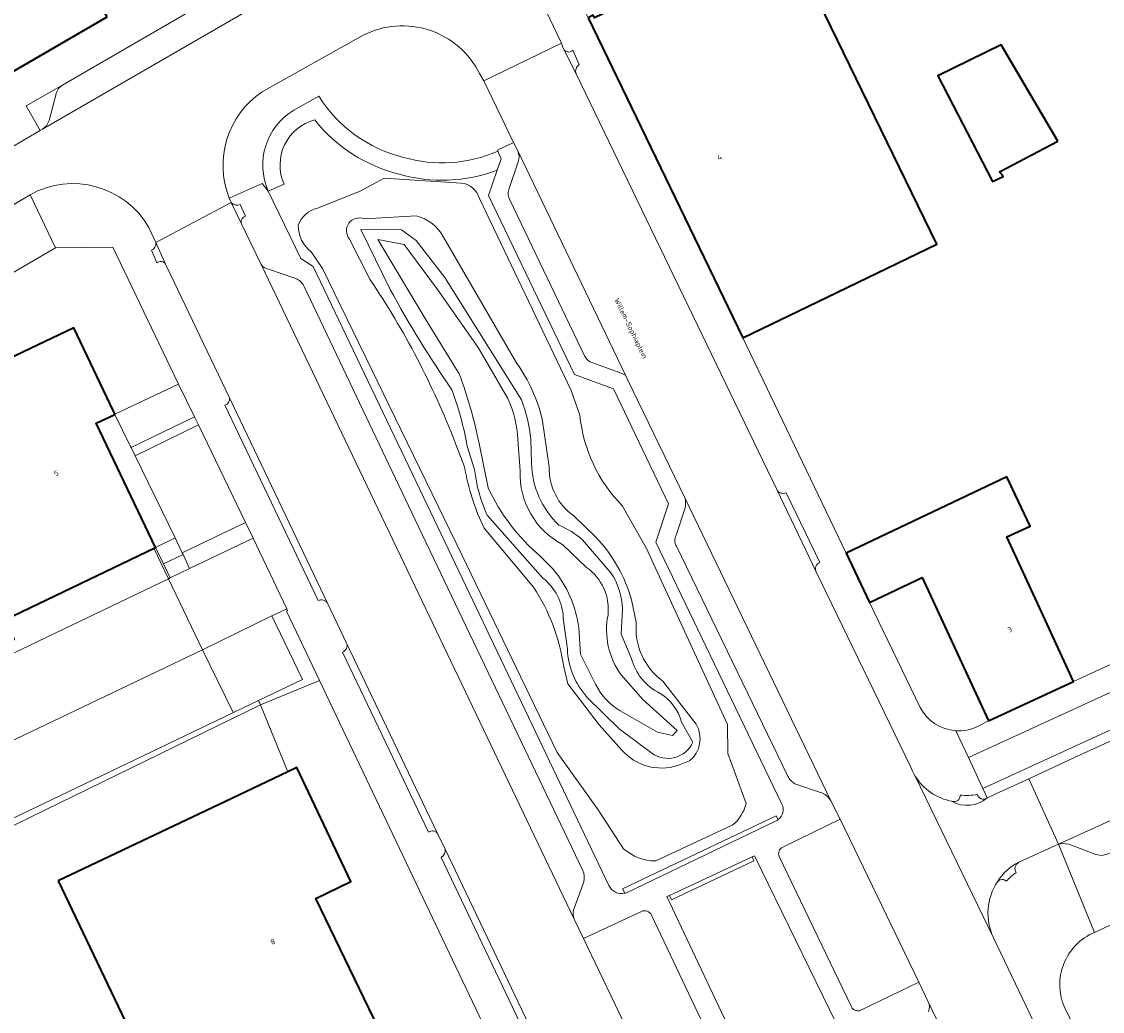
# Model space of a CAD drawing. Header units: metres. Extents: x 197700 to 204338, y 317132 to 325229.
# Tile 257 of 656: x 200112 to 200187, y 319025 to 319094. Entities that reach past the tile are written whole.
import ezdxf
from ezdxf.enums import TextEntityAlignment as Align

# ---------------------------------------------------------------- set-up
doc = ezdxf.new("R2010")
doc.units = ezdxf.units.M
for name, color, linetype, lineweight in [('B-WE-GR-BEPLANTING_CULTUUR_BODEMBEDEKKER-GV', 90, 'Continuous', 18), ('B-WE-GR-BEPLANTING_CULTUUR_HEESTERS-GV', 90, 'Continuous', 18), ('B-WE-IE-TERREINAFSCHEIDING_KUNSTMATIG_HEKWERK-G', 20, 'IE-TERREINAFSCHEIDING-KUNSTMATIG', 18), ('B-WE-OG-BEBOUWING-GV', 7, 'Continuous', 35), ('B-WE-OG-BEBOUWING-T18', 10, 'Continuous', 18), ('B-WE-OG-TERREIN_CULTUURSCHEIDING-GV', 7, 'Continuous', 18), ('B-WE-OG-TERREIN_ERF-GV', 7, 'Continuous', 18), ('B-WE-OG-TOPOGRAFIE-T18', 10, 'Continuous', 18), ('B-WE-OG-WATER_MEER-GV', 140, 'Continuous', 18), ('B-WE-OG-WATER_SLOOT-GV', 120, 'Continuous', 18), ('B-WE-VH-VERHARDING_ASFALT-GV', 252, 'Continuous', 18), ('B-WE-VH-VERHARDING_BEDRIJFSVLOERPLAAT-GV', 252, 'Continuous', 18), ('B-WE-VH-VERHARDING_BETONSTRAATSTEEN-GV', 252, 'Continuous', 18), ('B-WE-VH-VERHARDING_GRASBETONSTEEN-GV', 70, 'Continuous', 18), ('B-WE-VH-VERHARDING_STRAATBAKSTEEN-GV', 252, 'Continuous', 18), ('B-WE-VH-VERHARDING_TEGEL-GV', 252, 'Continuous', 18)]:
    doc.layers.add(name, color=color, linetype=linetype, lineweight=lineweight)
doc.styles.add('NLCS-ISO-M200-T18', font='NLCS-ISO.ttf', dxfattribs={"height": 0.36})
doc.linetypes.add('IE-TERREINAFSCHEIDING-KUNSTMATIG', pattern='A,4,[82,NLCS.SHX,S=0.75,R=90,X=0,Y=0],4,-2', length=10)

msp = doc.modelspace()

# ---------------------------------------------------------------- linework, layer by layer
at = {"layer": 'B-WE-GR-BEPLANTING_CULTUUR_BODEMBEDEKKER-GV'}
msp.add_lwpolyline([(200162.445, 319035.832), (200162.568, 319035.568), (200156.84, 319032.837), (200156.692, 319033.155), (200156.507, 319033.069), (200162.088, 319021.274), (200162.324, 319021.387), (200162.223, 319021.597), (200167.897, 319024.263), (200167.98, 319024.088), (200168.306, 319024.244), (200162.616, 319035.912)], close=True, dxfattribs=at)
at = {"layer": 'B-WE-GR-BEPLANTING_CULTUUR_HEESTERS-GV'}
for points in [[(200113.15, 319086.382), (200113.419, 319086.619), (200113.618, 319086.992), (200114.121, 319088.939), (200114.248, 319089.203), (200114.479, 319089.415), (200112.016, 319088.012), (200112.986, 319086.289)], [(200123.971, 319065.839), (200123.696, 319066.409), (200119.304, 319064.267), (200119.584, 319063.7)], [(200122.846, 319056.96), (200122.907, 319056.829), (200123.358, 319055.858), (200127.787, 319057.982), (200127.239, 319059.06)], [(200111.176, 319050.965), (200110.788, 319050.779), (200110.755, 319050.847), (200091.752, 319041.963), (200091.41, 319041.794), (200091.87, 319040.813), (200091.892, 319040.766), (200121.897, 319055.157), (200122.022, 319055.217), (200121.551, 319056.178), (200120.987, 319057.328), (200110.531, 319052.309)], [(200178.461, 319040.582), (200188.858, 319045.344), (200187.869, 319047.514), (200177.466, 319042.731)], [(200162.445, 319035.832), (200156.692, 319033.155), (200156.84, 319032.837), (200162.568, 319035.568)]]:
    msp.add_lwpolyline(points, close=True, dxfattribs=at)
for points in [[(200132.344, 319088.686), (200130.608, 319087.701)], [(200144.74, 319083.54), (200145.01, 319084.321), (200144.778, 319084.851)], [(200164.514, 319039.501), (200155.751, 319057.683), (200156.637, 319060.363), (200152.801, 319068.352), (200150.101, 319069.333), (200144.132, 319081.782), (200144.74, 319083.54)], [(200129.928, 319082.573), (200128.833, 319082.083), (200131.099, 319077.388), (200131.957, 319076.835), (200140.115, 319059.766), (200152.487, 319033.85)], [(200128.833, 319082.083), (200129.928, 319082.573)], [(200132.25, 319080.892), (200135.206, 319082.083), (200136.889, 319082.98), (200142.223, 319082.64)], [(200143.496, 319081.567), (200149.865, 319068.226), (200150.475, 319066.511)], [(200153.516, 319036.401), (200151.758, 319039.098), (200148.905, 319043.077), (200142.295, 319056.758), (200132.59, 319076.706), (200131.815, 319077.866)], [(200153.447, 319060.206), (200155.073, 319057.295), (200160.743, 319045.022), (200160.75, 319043.002), (200162.035, 319039.541)], [(200164.254, 319038.42), (200164.122, 319038.692), (200153.444, 319033.615)], [(200153.591, 319033.302), (200153.444, 319033.615), (200164.122, 319038.692), (200164.254, 319038.42)], [(200153.718, 319033.338), (200164.058, 319038.31)], [(200161.064, 319038.027), (200155.748, 319035.548)], [(200153.444, 319033.615), (200153.591, 319033.302)]]:
    msp.add_lwpolyline(points, dxfattribs=at)
for points in [[(200138.225, 319084.419, -0.195544), (200132.344, 319088.686)], [(200130.608, 319087.701, 0.380443), (200128.833, 319082.083)], [(200132.055, 319087.02, 0.462866), (200129.928, 319082.573)], [(200129.928, 319082.573, -0.462866), (200132.055, 319087.02)], [(200137.915, 319083.26, -0.165015), (200132.055, 319087.02)], [(200132.055, 319087.02, 0.165015), (200137.915, 319083.26)], [(200144.778, 319084.851, -0.17514), (200138.225, 319084.419)], [(200144.74, 319083.54, -0.16144), (200137.915, 319083.26)], [(200137.915, 319083.26, 0.16144), (200144.74, 319083.54)], [(200142.223, 319082.64, -0.314763), (200143.496, 319081.567)], [(200130.912, 319079.708, -0.255921), (200132.25, 319080.892)], [(200131.815, 319077.866, -0.241537), (200130.912, 319079.708)], [(200150.475, 319066.511, 0.172433), (200153.447, 319060.206)], [(200162.035, 319039.541, -0.155268), (200161.064, 319038.027)], [(200164.254, 319038.42, 0.359704), (200164.514, 319039.501)], [(200164.058, 319038.31, 0.063044), (200164.254, 319038.42)], [(200155.748, 319035.548, -0.188004), (200153.516, 319036.401)], [(200152.487, 319033.85, 0.349781), (200153.591, 319033.302)], [(200153.591, 319033.302, 0.035358), (200153.718, 319033.338)]]:
    msp.add_lwpolyline(points, format="xyb", dxfattribs=at)
at = {"layer": 'B-WE-IE-TERREINAFSCHEIDING_KUNSTMATIG_HEKWERK-G'}
for points in [[(200120.886, 319057.28), (200121.897, 319055.157)], [(200121.897, 319055.157), (200124.251, 319050.216)], [(200124.251, 319050.216), (200126.391, 319045.854)], [(200128.291, 319046.398), (200105.278, 319035.157)], [(200130.185, 319041.736), (200128.291, 319046.398)]]:
    msp.add_lwpolyline(points, dxfattribs=at)
at = {"layer": 'B-WE-OG-BEBOUWING-GV'}
for points in [[(200117.637, 319094.175), (200114.509, 319099.456), (200112.271, 319098.202), (200110.661, 319101.075), (200111.925, 319101.783), (200109.804, 319105.567), (200113.292, 319107.521), (200111.081, 319111.47), (200105.215, 319108.105), (200100.899, 319105.629), (200105.726, 319097.214), (200109.405, 319090.801), (200110.005, 319089.756)], [(200151.055, 319094.122), (200161.803, 319071.879), (200166.305, 319074.054), (200175.273, 319078.386), (200166.633, 319096.152), (200175.072, 319100.253), (200174.203, 319101.734), (200171.674, 319106.047), (200153.737, 319097.376), (200154.593, 319095.621), (200151.501, 319094.118), (200151.404, 319094.304)], [(200183.675, 319085.545), (200179.735, 319092.241), (200175.348, 319090.088), (200179.138, 319082.75), (200179.883, 319083.091), (200179.632, 319083.408)], [(200088.852, 319048.165), (200089.352, 319047.096), (200091.752, 319041.963), (200110.755, 319050.847), (200110.788, 319050.779), (200111.176, 319050.965), (200110.531, 319052.309), (200120.987, 319057.328), (200116.882, 319065.951), (200118.174, 319066.572), (200118.173, 319066.574), (200118.071, 319066.788), (200115.32, 319072.581), (200090.535, 319060.778), (200091.246, 319059.261), (200092.22, 319057.18), (200090.449, 319056.327), (200086.024, 319054.197)], [(200178.863, 319045.29), (200184.766, 319048.004), (200182.676, 319052.547), (200180.138, 319058.063), (200181.752, 319058.806), (200180.127, 319062.224), (200168.975, 319056.921), (200170.597, 319053.51), (200174.265, 319055.245)], [(200114.232, 319034.173), (200119.621, 319022.872), (200121.93, 319023.973), (200125.014, 319017.506), (200132.335, 319021.044), (200136.837, 319023.22), (200132.14, 319032.934), (200134.571, 319034.112), (200130.815, 319042.035), (200130.185, 319041.736), (200126.297, 319039.893)]]:
    msp.add_lwpolyline(points, close=True, dxfattribs=at)
at = {"layer": 'B-WE-OG-TERREIN_CULTUURSCHEIDING-GV'}
for points in [[(200142.223, 319082.64), (200136.889, 319082.98), (200135.206, 319082.083), (200132.25, 319080.892)], [(200150.475, 319066.511), (200149.865, 319068.226), (200143.496, 319081.567)], [(200135.488, 319080.148), (200139.112, 319080.362)], [(200139.112, 319080.362), (200135.488, 319080.148)], [(200137.306, 319075.245), (200135.262, 319079.408), (200138.073, 319079.393), (200139.104, 319078.643), (200141.103, 319076.08), (200146.419, 319067.574)], [(200135.908, 319075.927), (200134.479, 319078.74)], [(200134.479, 319078.74), (200135.908, 319075.927)], [(200140.999, 319078.882), (200146.106, 319070.105)], [(200146.106, 319070.105), (200140.999, 319078.882)], [(200131.815, 319077.866), (200132.59, 319076.706), (200142.295, 319056.758), (200148.905, 319043.077), (200151.758, 319039.098), (200153.516, 319036.401)], [(200147.862, 319066.261), (200148.346, 319062.925)], [(200148.346, 319062.925), (200147.862, 319066.261)], [(200142.461, 319062.921), (200141.795, 319064.662)], [(200141.795, 319064.662), (200142.461, 319062.921)], [(200143.164, 319062.733), (200142.656, 319064.364)], [(200147.064, 319064.844), (200147.116, 319063.196)], [(200162.035, 319039.541), (200160.75, 319043.002), (200160.743, 319045.022), (200155.073, 319057.295), (200153.447, 319060.206)], [(200147.899, 319055.197), (200144.035, 319059.558)], [(200150.064, 319059.514), (200151.61, 319058.027)], [(200151.61, 319058.027), (200150.064, 319059.514)], [(200147.256, 319054.562), (200143.824, 319058.663)], [(200143.824, 319058.663), (200147.256, 319054.562)], [(200150.666, 319057.861), (200152.631, 319055.566)], [(200153.436, 319053.043), (200153.335, 319051.292), (200154.046, 319049.656)], [(200154.066, 319053.69), (200154.395, 319052.137)], [(200154.395, 319052.137), (200154.066, 319053.69)], [(200149.611, 319050.263), (200149.324, 319052.416)], [(200153.386, 319043.25), (200151.818, 319045.002), (200149.634, 319047.843), (200149.354, 319049.023)], [(200149.354, 319049.023), (200149.634, 319047.843), (200151.818, 319045.002), (200153.386, 319043.25)], [(200156.248, 319048.037), (200158.552, 319045.041)], [(200158.552, 319045.041), (200156.248, 319048.037)], [(200155.474, 319043.046), (200153.208, 319044.723), (200150.994, 319046.908)], [(200157.538, 319045.18), (200158.33, 319043.798)], [(200158.103, 319042.502), (200157.271, 319042.177)], [(200157.271, 319042.177), (200158.103, 319042.502)], [(200155.748, 319035.548), (200161.064, 319038.027)]]:
    msp.add_lwpolyline(points, dxfattribs=at)
for points in [[(200143.496, 319081.567, 0.314763), (200142.223, 319082.64)], [(200132.25, 319080.892, 0.255921), (200130.912, 319079.708)], [(200134.479, 319078.74, -0.793435), (200135.488, 319080.148)], [(200135.488, 319080.148, 0.793435), (200134.479, 319078.74)], [(200139.112, 319080.362, -0.20842), (200140.999, 319078.882)], [(200140.999, 319078.882, 0.20842), (200139.112, 319080.362)], [(200130.912, 319079.708, 0.241537), (200131.815, 319077.866)], [(200141.795, 319064.662, 0.055701), (200135.908, 319075.927)], [(200135.908, 319075.927, -0.055701), (200141.795, 319064.662)], [(200141.583, 319068.283, -0.028022), (200137.306, 319075.245)], [(200146.106, 319070.105, -0.090828), (200147.862, 319066.261)], [(200147.862, 319066.261, 0.090828), (200146.106, 319070.105)], [(200142.656, 319064.364, 0.043171), (200141.583, 319068.283)], [(200146.419, 319067.574, -0.062239), (200147.064, 319064.844)], [(200153.447, 319060.206, -0.172433), (200150.475, 319066.511)], [(200143.824, 319058.663, -0.067684), (200142.461, 319062.921)], [(200142.461, 319062.921, 0.067684), (200143.824, 319058.663)], [(200147.116, 319063.196, 0.199454), (200149.018, 319058.875)], [(200148.346, 319062.925, 0.253282), (200150.064, 319059.514)], [(200150.064, 319059.514, -0.253282), (200148.346, 319062.925)], [(200144.035, 319059.558, -0.078906), (200143.164, 319062.733)], [(200149.018, 319058.875, -0.082069), (200150.666, 319057.861)], [(200151.61, 319058.027, -0.118659), (200154.066, 319053.69)], [(200154.066, 319053.69, 0.118659), (200151.61, 319058.027)], [(200152.631, 319055.566, -0.141165), (200153.436, 319053.043)], [(200149.354, 319049.023, 0.111704), (200147.256, 319054.562)], [(200147.256, 319054.562, -0.111704), (200149.354, 319049.023)], [(200149.324, 319052.416, 0.221972), (200147.899, 319055.197)], [(200154.395, 319052.137, 0.265777), (200156.248, 319048.037)], [(200156.248, 319048.037, -0.265777), (200154.395, 319052.137)], [(200150.994, 319046.908, -0.17579), (200149.611, 319050.263)], [(200154.046, 319049.656, 0.221149), (200156.054, 319047.191)], [(200156.054, 319047.191, -0.192625), (200157.538, 319045.18)], [(200158.552, 319045.041, -0.369266), (200158.103, 319042.502)], [(200158.103, 319042.502, 0.369266), (200158.552, 319045.041)], [(200157.271, 319042.177, -0.297562), (200153.386, 319043.25)], [(200153.386, 319043.25, 0.297562), (200157.271, 319042.177)], [(200158.33, 319043.798, -0.47863), (200155.474, 319043.046)], [(200161.064, 319038.027, 0.155268), (200162.035, 319039.541)], [(200153.516, 319036.401, 0.188004), (200155.748, 319035.548)]]:
    msp.add_lwpolyline(points, format="xyb", dxfattribs=at)
at = {"layer": 'B-WE-OG-TERREIN_ERF-GV'}
for points in [[(200166.633, 319096.152), (200175.273, 319078.386), (200166.305, 319074.054), (200161.803, 319071.879), (200168.975, 319056.921), (200180.127, 319062.224), (200181.752, 319058.806), (200180.138, 319058.063), (200182.676, 319052.547), (200184.766, 319048.004), (200209.418, 319059.354)], [(200178.058, 319044.865), (200178.863, 319045.29), (200174.265, 319055.245), (200170.597, 319053.51), (200174.112, 319046.212)], [(200231.188, 319042.394), (200225.518, 319039.901), (200220.076, 319037.451), (200219.872, 319037.361), (200217.076, 319036.132), (200214.227, 319034.815), (200208.608, 319032.218), (200207.369, 319034.899), (200205.272, 319039.438), (200186.22, 319030.578)], [(200184.156, 319025.344), (200196.557, 319000)]]:
    msp.add_lwpolyline(points, dxfattribs=at)
for points in [[(200183.675, 319085.545), (200179.632, 319083.408), (200179.883, 319083.091), (200179.138, 319082.75), (200175.348, 319090.088), (200179.735, 319092.241)], [(200118.173, 319066.574), (200122.602, 319068.677), (200118.024, 319078.175), (200114.042, 319078.138), (200103.356, 319071.908), (200089.173, 319063.639), (200087.421, 319062.618), (200086.178, 319061.893), (200085.704, 319061.617), (200082.044, 319059.483), (200083.934, 319055.636), (200091.246, 319059.261), (200090.535, 319060.778), (200115.32, 319072.581), (200118.071, 319066.788)], [(200129.08, 319052.577), (200131.197, 319048.159), (200128.148, 319046.697), (200128.291, 319046.398), (200132.394, 319048.08), (200130.096, 319052.904), (200130.174, 319052.943), (200130.113, 319053.072)], [(200134.326, 318981.259), (200136.577, 318977.108), (200147.367, 318982.937), (200152.079, 318985.437), (200158.075, 318988.787), (200158.8, 318992.788), (200152.957, 319004.993), (200152.829, 319004.932), (200145.686, 319019.932), (200145.783, 319019.974), (200138.181, 319035.929), (200132.394, 319048.08), (200128.291, 319046.398), (200105.278, 319035.157), (200112.806, 319020.947), (200118.741, 319010.001), (200131.512, 318986.449)], [(200128.148, 319046.697), (200105.831, 319035.994), (200104.953, 319035.573), (200111.938, 319021.832), (200112.481, 319020.792), (200112.837, 319020.109), (200113.131, 319019.621), (200112.579, 319017.065), (200111.585, 319012.639), (200111.084, 319010.547), (200115.445, 319001.171), (200113.458, 319000.304), (200120.125, 318986.793), (200122.213, 318987.776), (200124.513, 318982.908), (200125.471, 318983.393), (200116.618, 319000.632), (200119.164, 319001.939), (200115.8, 319008.49), (200118.741, 319010.001), (200112.806, 319020.947), (200105.278, 319035.157), (200128.291, 319046.398)], [(200125.014, 319017.506), (200121.93, 319023.973), (200119.621, 319022.872), (200114.232, 319034.173), (200126.297, 319039.893), (200130.185, 319041.736), (200130.815, 319042.035), (200134.571, 319034.112), (200132.14, 319032.934), (200136.837, 319023.22), (200132.335, 319021.044)]]:
    msp.add_lwpolyline(points, close=True, dxfattribs=at)
for points in [[(200174.112, 319046.212, 0.26149), (200176.604, 319044.596)], [(200176.604, 319044.596, 0.123464), (200178.058, 319044.865)], [(200186.22, 319030.578, 0.420227), (200184.156, 319025.344)]]:
    msp.add_lwpolyline(points, format="xyb", dxfattribs=at)
at = {"layer": 'B-WE-OG-WATER_MEER-GV'}
for points in [[(200145.47, 319067.678), (200143.403, 319071.206), (200140.585, 319075.237), (200138.273, 319078.382), (200136.449, 319078.724), (200139.863, 319073.006), (200142.089, 319069.396)], [(200143.485, 319064.538), (200144.107, 319061.469)], [(200146.32, 319062.657), (200146.161, 319064.836)], [(200150.944, 319055.94), (200149.285, 319057.517)], [(200147.744, 319056.703), (200148.64, 319055.791)], [(200150.406, 319051.745), (200150.524, 319049.92), (200151.566, 319047.84)], [(200153.283, 319045.987), (200155.878, 319044.506), (200156.901, 319044.254), (200157.231, 319044.617), (200154.841, 319046.771), (200153.344, 319048.477)]]:
    msp.add_lwpolyline(points, dxfattribs=at)
for points in [[(200142.089, 319069.396, -0.039297), (200143.485, 319064.538)], [(200146.161, 319064.836, 0.096532), (200145.47, 319067.678)], [(200149.285, 319057.517, -0.286646), (200146.32, 319062.657)], [(200144.107, 319061.469, 0.108486), (200147.744, 319056.703)], [(200148.64, 319055.791, -0.140861), (200150.406, 319051.745)], [(200152.431, 319052.631, 0.271848), (200150.944, 319055.94)], [(200153.344, 319048.477, -0.210266), (200152.431, 319052.631)], [(200151.566, 319047.84, 0.15915), (200153.283, 319045.987)]]:
    msp.add_lwpolyline(points, format="xyb", dxfattribs=at)
at = {"layer": 'B-WE-OG-WATER_SLOOT-GV'}
for points in [[(200146.419, 319067.574), (200141.103, 319076.08), (200139.104, 319078.643), (200138.073, 319079.393), (200135.262, 319079.408), (200137.306, 319075.245)], [(200142.089, 319069.396), (200139.863, 319073.006), (200136.449, 319078.724), (200138.273, 319078.382), (200140.585, 319075.237), (200143.403, 319071.206), (200145.47, 319067.678)], [(200142.656, 319064.364), (200143.164, 319062.733)], [(200144.107, 319061.469), (200143.485, 319064.538)], [(200146.161, 319064.836), (200146.32, 319062.657)], [(200147.116, 319063.196), (200147.064, 319064.844)], [(200144.035, 319059.558), (200147.899, 319055.197)], [(200149.285, 319057.517), (200150.944, 319055.94)], [(200152.631, 319055.566), (200150.666, 319057.861)], [(200148.64, 319055.791), (200147.744, 319056.703)], [(200154.046, 319049.656), (200153.335, 319051.292), (200153.436, 319053.043)], [(200149.324, 319052.416), (200149.611, 319050.263)], [(200151.566, 319047.84), (200150.524, 319049.92), (200150.406, 319051.745)], [(200153.344, 319048.477), (200154.841, 319046.771), (200157.231, 319044.617), (200156.901, 319044.254), (200155.878, 319044.506), (200153.283, 319045.987)], [(200150.994, 319046.908), (200153.208, 319044.723), (200155.474, 319043.046)], [(200158.33, 319043.798), (200157.538, 319045.18)]]:
    msp.add_lwpolyline(points, dxfattribs=at)
for points in [[(200137.306, 319075.245, 0.028022), (200141.583, 319068.283)], [(200143.485, 319064.538, 0.039297), (200142.089, 319069.396)], [(200141.583, 319068.283, -0.043171), (200142.656, 319064.364)], [(200145.47, 319067.678, -0.096532), (200146.161, 319064.836)], [(200147.064, 319064.844, 0.062239), (200146.419, 319067.574)], [(200149.018, 319058.875, -0.199454), (200147.116, 319063.196)], [(200143.164, 319062.733, 0.078906), (200144.035, 319059.558)], [(200146.32, 319062.657, 0.286646), (200149.285, 319057.517)], [(200147.744, 319056.703, -0.108486), (200144.107, 319061.469)], [(200150.666, 319057.861, 0.082069), (200149.018, 319058.875)], [(200150.406, 319051.745, 0.140861), (200148.64, 319055.791)], [(200150.944, 319055.94, -0.271848), (200152.431, 319052.631)], [(200153.436, 319053.043, 0.141165), (200152.631, 319055.566)], [(200147.899, 319055.197, -0.221972), (200149.324, 319052.416)], [(200152.431, 319052.631, 0.210266), (200153.344, 319048.477)], [(200149.611, 319050.263, 0.17579), (200150.994, 319046.908)], [(200156.054, 319047.191, -0.221149), (200154.046, 319049.656)], [(200153.283, 319045.987, -0.15915), (200151.566, 319047.84)], [(200157.538, 319045.18, 0.192625), (200156.054, 319047.191)], [(200155.474, 319043.046, 0.47863), (200158.33, 319043.798)]]:
    msp.add_lwpolyline(points, format="xyb", dxfattribs=at)
at = {"layer": 'B-WE-VH-VERHARDING_ASFALT-GV'}
for points in [[(200173.438, 319042.12), (200166.885, 319055.631), (200164.149, 319061.348), (200150.22, 319090.223), (200149.392, 319091.879), (200149.293, 319092.077), (200149.209, 319092.355), (200143.805, 319089.732), (200145.872, 319085.461), (200146.158, 319084.87), (200153.643, 319069.293), (200153.804, 319068.957), (200157.786, 319060.731), (200167.911, 319039.718), (200168.563, 319038.446), (200174.026, 319027.121), (200174.674, 319025.764), (200183.509, 319007.404)], [(200156.162, 319018.818), (200150.735, 319030.159), (200150.087, 319031.515), (200137.225, 319058.398), (200128.331, 319076.98), (200126.949, 319079.845), (200126.251, 319081.291), (200121.01, 319078.51), (200121.697, 319077.003), (200121.755, 319076.876), (200126.138, 319067.714), (200132.97, 319053.414), (200134.275, 319050.683), (200140.588, 319037.466), (200141.112, 319036.37), (200153.248, 319010.946), (200160.617, 318995.46)], [(200208.59, 319053.704), (200198.602, 319049.056), (200195.315, 319047.561), (200195.292, 319047.551), (200192.564, 319046.299), (200192.549, 319046.292), (200188.748, 319044.529), (200185.184, 319042.892), (200181.667, 319041.263), (200183.735, 319036.716), (200189.071, 319039.147), (200197.191, 319042.92), (200203.087, 319045.659), (200226.683, 319056.623), (200228.424, 319057.432), (200235.461, 319060.702), (200236.439, 319061.156), (200246.557, 319065.858), (200247.559, 319066.323), (200253.78, 319069.213), (200261.258, 319072.688), (200273.895, 319078.56), (200276.309, 319079.688)], [(200173.771, 319041.448), (200179.203, 319030.215)], [(200191.469, 319004.586), (200191.037, 319005.547), (200189.398, 319008.898), (200189.325, 319009.048), (200179.203, 319030.215), (200173.771, 319041.448)], [(200180.982, 319035.462), (200183.735, 319036.716), (200181.667, 319041.263), (200178.765, 319039.925)]]:
    msp.add_lwpolyline(points, dxfattribs=at)
for points in [[(200173.771, 319041.448, -0.048879), (200173.438, 319042.12)], [(200176.326, 319039.692, -0.208669), (200173.771, 319041.448)], [(200178.765, 319039.925, -0.319261), (200176.326, 319039.692)], [(200179.488, 319034.107, -0.147182), (200180.982, 319035.462)], [(200179.203, 319030.215, -0.26086), (200179.488, 319034.107)]]:
    msp.add_lwpolyline(points, format="xyb", dxfattribs=at)
at = {"layer": 'B-WE-VH-VERHARDING_BEDRIJFSVLOERPLAAT-GV'}
msp.add_lwpolyline([(200123.358, 319055.858), (200122.907, 319056.829), (200121.551, 319056.178), (200122.022, 319055.217)], close=True, dxfattribs=at)
at = {"layer": 'B-WE-VH-VERHARDING_BETONSTRAATSTEEN-GV'}
for points in [[(200114.479, 319089.415), (200114.248, 319089.203), (200114.121, 319088.939), (200113.618, 319086.992), (200113.419, 319086.619), (200113.15, 319086.382), (200135.343, 319099.237), (200134.978, 319099.113), (200134.592, 319099.129), (200132.533, 319099.623), (200132.235, 319099.638), (200131.924, 319099.542)], [(200122.602, 319068.677), (200118.173, 319066.574), (200118.174, 319066.572), (200119.242, 319064.392), (200119.304, 319064.267), (200123.696, 319066.409)], [(200119.584, 319063.7), (200122.357, 319057.986), (200122.846, 319056.96), (200127.239, 319059.06), (200123.971, 319065.839)], [(200129.08, 319052.577), (200130.113, 319053.072), (200127.787, 319057.982), (200123.358, 319055.858), (200122.022, 319055.217), (200121.897, 319055.157), (200091.892, 319040.766), (200084.331, 319037.139), (200086.741, 319032.378), (200100.767, 319039.036), (200101.017, 319039.155), (200101.717, 319039.487), (200101.921, 319039.583), (200102.827, 319040.007), (200103.711, 319040.414), (200112.872, 319044.78), (200124.251, 319050.216)]]:
    msp.add_lwpolyline(points, close=True, dxfattribs=at)
for points in [[(200135.343, 319099.237), (200113.15, 319086.382), (200112.986, 319086.289), (200110.403, 319084.785)], [(200143.509, 319090.25), (200143.805, 319089.732), (200149.209, 319092.355), (200147.828, 319095.204), (200147.572, 319095.733)], [(200135.427, 319092.91), (200128.401, 319088.978)], [(200128.401, 319088.978), (200135.427, 319092.91)], [(200149.392, 319091.879), (200150.22, 319090.223)], [(200150.435, 319090.866), (200149.992, 319091.879)], [(200144.778, 319084.851), (200144.75, 319084.913), (200145.872, 319085.461), (200143.805, 319089.732), (200143.509, 319090.25)], [(200130.608, 319087.701), (200132.344, 319088.686)], [(200151.369, 319070.142), (200153.28, 319069.449), (200153.643, 319069.293), (200146.158, 319084.87)], [(200105.864, 319084.428), (200098.366, 319080.06), (200101.234, 319075.369), (200107.223, 319078.852), (200107.962, 319079.267), (200112.276, 319081.81)], [(200146.194, 319084.109), (200145.549, 319082.187)], [(200126.12, 319081.595), (200128.402, 319082.61), (200128.833, 319082.083)], [(200120.539, 319079.543), (200121.01, 319078.51), (200126.251, 319081.291)], [(200126.251, 319081.291), (200126.949, 319079.845)], [(200127.247, 319080.345), (200126.884, 319081.161)], [(200145.602, 319081.473), (200150.807, 319070.648)], [(200120.706, 319077.97), (200121.087, 319077.105)], [(200121.697, 319077.003), (200121.01, 319078.51)], [(200128.331, 319076.98), (200137.225, 319058.398), (200150.087, 319031.515)], [(200130.747, 319076.004), (200128.836, 319076.667)], [(200150.675, 319034.878), (200139.042, 319059.234), (200131.29, 319075.506)], [(200132.97, 319053.414), (200126.138, 319067.714)], [(200125.809, 319067.218), (200132.297, 319053.641)], [(200164.149, 319061.348), (200166.885, 319055.631)], [(200167.911, 319039.718), (200157.786, 319060.731)], [(200167.143, 319056.29), (200164.805, 319061.132)], [(200157.789, 319060.089), (200157.174, 319058.174)], [(200157.185, 319057.407), (200164.918, 319041.449)], [(200133.987, 319050.061), (200139.97, 319037.547)], [(200140.588, 319037.466), (200134.275, 319050.683)], [(200165.419, 319040.899), (200167.336, 319040.255)], [(200169.997, 319025.177), (200174.026, 319027.121), (200168.563, 319038.446), (200164.574, 319036.514)], [(200140.845, 319035.792), (200152.652, 319011.013)], [(200153.248, 319010.946), (200141.112, 319036.37)], [(200164.325, 319035.854), (200169.347, 319025.414)], [(200150.028, 319032.134), (200150.753, 319034.103)], [(200154.76, 319032.043), (200150.735, 319030.159), (200156.162, 319018.818), (200160.182, 319020.698)], [(200160.393, 319021.388), (200155.444, 319031.775)], [(200183.509, 319007.404), (200174.674, 319025.764)]]:
    msp.add_lwpolyline(points, dxfattribs=at)
for points in [[(200143.509, 319090.25, 0.415891), (200135.427, 319092.91)], [(200135.427, 319092.91, -0.415891), (200143.509, 319090.25)], [(200149.992, 319091.879, -0.46), (200149.392, 319091.879)], [(200150.22, 319090.223, -0.372214), (200150.435, 319090.866)], [(200128.401, 319088.978, 0.353092), (200126.12, 319081.595)], [(200126.12, 319081.595, -0.353092), (200128.401, 319088.978)], [(200132.344, 319088.686, 0.195544), (200138.225, 319084.419)], [(200128.833, 319082.083, -0.380443), (200130.608, 319087.701)], [(200138.225, 319084.419, 0.17514), (200144.778, 319084.851)], [(200146.158, 319084.87, -0.191984), (200146.194, 319084.109)], [(200112.276, 319081.81, -0.41288), (200120.539, 319079.543)], [(200126.251, 319081.291, -0.013106), (200126.12, 319081.595)], [(200145.549, 319082.187, 0.214562), (200145.602, 319081.473)], [(200126.884, 319081.161, -0.376025), (200126.251, 319081.291)], [(200126.949, 319079.845, -0.368296), (200127.247, 319080.345)], [(200121.01, 319078.51, -0.358661), (200120.706, 319077.97)], [(200121.087, 319077.105, -0.429559), (200121.697, 319077.003)], [(200128.836, 319076.667, -0.217121), (200128.331, 319076.98)], [(200131.29, 319075.506, 0.169839), (200130.747, 319076.004)], [(200150.807, 319070.648, 0.20248), (200151.369, 319070.142)], [(200126.138, 319067.714, -0.413327), (200125.809, 319067.218)], [(200164.805, 319061.132, -0.399269), (200164.149, 319061.348)], [(200157.786, 319060.731, -0.101259), (200157.789, 319060.089)], [(200157.174, 319058.174, 0.303902), (200157.185, 319057.407)], [(200166.885, 319055.631, -0.419304), (200167.143, 319056.29)], [(200132.297, 319053.641, -0.385566), (200132.97, 319053.414)], [(200134.275, 319050.683, -0.421644), (200133.987, 319050.061)], [(200164.918, 319041.449, 0.130117), (200165.419, 319040.899)], [(200167.336, 319040.255, -0.169176), (200167.911, 319039.718)], [(200176.892, 319040.122, -0.540233), (200176.326, 319039.692)], [(200176.326, 319039.692, 0.319261), (200178.765, 319039.925)], [(200178.078, 319040.178, -0.0774), (200176.892, 319040.122)], [(200178.765, 319039.925, -0.514302), (200178.078, 319040.178)], [(200139.97, 319037.547, -0.416345), (200140.588, 319037.466)], [(200164.574, 319036.514, 0.413139), (200164.325, 319035.854)], [(200141.112, 319036.37, -0.342811), (200140.845, 319035.792)], [(200180.982, 319035.462, 0.147182), (200179.488, 319034.107)], [(200180.791, 319034.739, -0.46216), (200180.982, 319035.462)], [(200150.753, 319034.103, 0.160326), (200150.675, 319034.878)], [(200179.488, 319034.107, -0.440042), (200180.099, 319034.142)], [(200180.099, 319034.142, -0.063241), (200180.791, 319034.739)], [(200150.087, 319031.515, -0.15088), (200150.028, 319032.134)], [(200155.444, 319031.775, 0.431769), (200154.76, 319032.043)], [(200169.347, 319025.414, 0.432363), (200169.997, 319025.177)], [(200174.674, 319025.764, -0.19656), (200174.702, 319025.073)]]:
    msp.add_lwpolyline(points, format="xyb", dxfattribs=at)
at = {"layer": 'B-WE-VH-VERHARDING_GRASBETONSTEEN-GV'}
msp.add_lwpolyline([(200131.197, 319048.159), (200129.08, 319052.577), (200124.251, 319050.216), (200112.872, 319044.78), (200103.711, 319040.414), (200105.831, 319035.994), (200128.148, 319046.697)], close=True, dxfattribs=at)
at = {"layer": 'B-WE-VH-VERHARDING_STRAATBAKSTEEN-GV'}
for points in [[(200275.989, 319082.802), (200273.139, 319088.691), (200210.659, 319059.925), (200209.418, 319059.354), (200184.766, 319048.004), (200178.863, 319045.29), (200178.058, 319044.865)], [(200176.604, 319044.596), (200177.466, 319042.731), (200187.869, 319047.514), (200190.845, 319048.882), (200194.426, 319050.512), (200196.849, 319051.63), (200207.744, 319056.652), (200213.21, 319059.176), (200223.649, 319064.031), (200224.7, 319064.482), (200235.962, 319069.726), (200239.806, 319071.476), (200250.4, 319076.379), (200256.06, 319079.002), (200268.112, 319084.59), (200269.183, 319082.268), (200269.363, 319081.877), (200269.583, 319081.978), (200269.974, 319082.072), (200270.367, 319081.993), (200272.232, 319081.289), (200272.597, 319081.254), (200272.987, 319081.348), (200275.728, 319082.664)]]:
    msp.add_lwpolyline(points, dxfattribs=at)
for points in [[(200120.987, 319057.328), (200122.357, 319057.986), (200119.584, 319063.7), (200119.304, 319064.267), (200119.242, 319064.392), (200118.174, 319066.572), (200116.882, 319065.951)], [(200197.975, 319041.087), (200198.04, 319041.117), (200197.191, 319042.92), (200189.071, 319039.147), (200183.735, 319036.716), (200184.075, 319036.753), (200184.441, 319036.709), (200186.326, 319036.007), (200186.729, 319035.939), (200187.098, 319036.025)]]:
    msp.add_lwpolyline(points, close=True, dxfattribs=at)
msp.add_lwpolyline([(200178.058, 319044.865, -0.123464), (200176.604, 319044.596)], format="xyb", dxfattribs=at)
at = {"layer": 'B-WE-VH-VERHARDING_TEGEL-GV'}
for points in [[(200110.403, 319084.785), (200112.986, 319086.289), (200112.016, 319088.012), (200114.479, 319089.415), (200131.924, 319099.542)], [(200161.803, 319071.879), (200151.055, 319094.122), (200149.408, 319097.438), (200147.828, 319095.204), (200149.209, 319092.355), (200149.293, 319092.077), (200149.392, 319091.879)], [(200117.637, 319094.175), (200110.005, 319089.756), (200109.405, 319090.801), (200108.441, 319090.207), (200108.103, 319088.964), (200104.081, 319086.603), (200104.757, 319085.338)], [(200149.992, 319091.879), (200150.435, 319090.866)], [(200150.22, 319090.223), (200164.149, 319061.348)], [(200146.158, 319084.87), (200145.872, 319085.461), (200144.75, 319084.913), (200144.778, 319084.851), (200145.01, 319084.321), (200144.74, 319083.54), (200144.132, 319081.782), (200150.101, 319069.333), (200152.801, 319068.352), (200156.637, 319060.363), (200155.751, 319057.683), (200164.514, 319039.501)], [(200145.549, 319082.187), (200146.194, 319084.109)], [(200152.487, 319033.85), (200140.115, 319059.766), (200131.957, 319076.835), (200131.099, 319077.388), (200128.833, 319082.083), (200128.402, 319082.61), (200126.12, 319081.595)], [(200112.276, 319081.81), (200114.042, 319078.138), (200118.024, 319078.175), (200122.602, 319068.677), (200123.696, 319066.409), (200123.971, 319065.839), (200127.239, 319059.06), (200127.787, 319057.982), (200130.113, 319053.072), (200130.174, 319052.943), (200130.096, 319052.904), (200132.394, 319048.08), (200138.181, 319035.929), (200145.783, 319019.974), (200145.845, 319020.004), (200153.026, 319005.037), (200152.957, 319004.993), (200158.8, 318992.788), (200158.075, 318988.787), (200152.079, 318985.437), (200152.757, 318983.256), (200157.163, 318985.648)], [(200126.884, 319081.161), (200127.247, 319080.345)], [(200150.807, 319070.648), (200145.602, 319081.473)], [(200121.01, 319078.51), (200120.539, 319079.543)], [(200126.949, 319079.845), (200128.331, 319076.98)], [(200121.087, 319077.105), (200120.706, 319077.97)], [(200126.138, 319067.714), (200121.755, 319076.876), (200121.697, 319077.003)], [(200128.836, 319076.667), (200130.747, 319076.004)], [(200131.29, 319075.506), (200139.042, 319059.234), (200150.675, 319034.878)], [(200174.112, 319046.212), (200170.597, 319053.51), (200168.975, 319056.921), (200161.803, 319071.879)], [(200157.786, 319060.731), (200153.804, 319068.957), (200153.643, 319069.293), (200153.28, 319069.449), (200151.369, 319070.142)], [(200132.297, 319053.641), (200125.809, 319067.218)], [(200164.805, 319061.132), (200167.143, 319056.29)], [(200157.174, 319058.174), (200157.789, 319060.089)], [(200164.918, 319041.449), (200157.185, 319057.407)], [(200166.885, 319055.631), (200173.438, 319042.12)], [(200134.275, 319050.683), (200132.97, 319053.414)], [(200139.97, 319037.547), (200133.987, 319050.061)], [(200188.953, 319045.136), (200188.858, 319045.344), (200178.461, 319040.582), (200178.765, 319039.925), (200181.667, 319041.263), (200185.184, 319042.892), (200188.748, 319044.529)], [(200178.765, 319039.925), (200178.461, 319040.582), (200177.466, 319042.731), (200176.604, 319044.596)], [(200167.336, 319040.255), (200165.419, 319040.899)], [(200164.574, 319036.514), (200168.563, 319038.446), (200167.911, 319039.718)], [(200187.098, 319036.025), (200186.729, 319035.939), (200186.326, 319036.007), (200184.441, 319036.709), (200184.075, 319036.753), (200183.735, 319036.716), (200186.22, 319030.578), (200205.272, 319039.438)], [(200164.058, 319038.31), (200153.718, 319033.338)], [(200141.112, 319036.37), (200140.588, 319037.466)], [(200186.22, 319030.578), (200183.735, 319036.716), (200180.982, 319035.462)], [(200152.652, 319011.013), (200140.845, 319035.792)], [(200169.347, 319025.414), (200164.325, 319035.854)], [(200150.753, 319034.103), (200150.028, 319032.134)], [(200150.087, 319031.515), (200150.735, 319030.159), (200154.76, 319032.043)], [(200155.444, 319031.775), (200160.393, 319021.388)], [(200179.203, 319030.215), (200189.325, 319009.048), (200189.398, 319008.898)], [(200174.674, 319025.764), (200174.026, 319027.121), (200169.997, 319025.177)], [(200189.377, 318990.272), (200190.733, 318987.448), (200193.118, 318988.591), (200195.655, 318994.252), (200195.561, 318994.243), (200197.536, 318998.178), (200196.557, 319000), (200184.156, 319025.344)]]:
    msp.add_lwpolyline(points, dxfattribs=at)
for points in [[(200149.392, 319091.879, 0.46), (200149.992, 319091.879)], [(200150.435, 319090.866, 0.372214), (200150.22, 319090.223)], [(200146.194, 319084.109, 0.191984), (200146.158, 319084.87)], [(200120.539, 319079.543, 0.41288), (200112.276, 319081.81)], [(200126.12, 319081.595, 0.013106), (200126.251, 319081.291)], [(200145.602, 319081.473, -0.214562), (200145.549, 319082.187)], [(200126.251, 319081.291, 0.376025), (200126.884, 319081.161)], [(200127.247, 319080.345, 0.368296), (200126.949, 319079.845)], [(200120.706, 319077.97, 0.358661), (200121.01, 319078.51)], [(200121.697, 319077.003, 0.429559), (200121.087, 319077.105)], [(200128.331, 319076.98, 0.217121), (200128.836, 319076.667)], [(200130.747, 319076.004, -0.169839), (200131.29, 319075.506)], [(200151.369, 319070.142, -0.20248), (200150.807, 319070.648)], [(200125.809, 319067.218, 0.413327), (200126.138, 319067.714)], [(200164.149, 319061.348, 0.399269), (200164.805, 319061.132)], [(200157.789, 319060.089, 0.101259), (200157.786, 319060.731)], [(200157.185, 319057.407, -0.303902), (200157.174, 319058.174)], [(200167.143, 319056.29, 0.419304), (200166.885, 319055.631)], [(200132.97, 319053.414, 0.385566), (200132.297, 319053.641)], [(200133.987, 319050.061, 0.421644), (200134.275, 319050.683)], [(200176.604, 319044.596, -0.26149), (200174.112, 319046.212)], [(200173.438, 319042.12, 0.048879), (200173.771, 319041.448)], [(200165.419, 319040.899, -0.130117), (200164.918, 319041.449)], [(200173.771, 319041.448, 0.208669), (200176.326, 319039.692)], [(200167.911, 319039.718, 0.169176), (200167.336, 319040.255)], [(200164.514, 319039.501, -0.359704), (200164.254, 319038.42)], [(200176.326, 319039.692, 0.540233), (200176.892, 319040.122)], [(200176.892, 319040.122, 0.0774), (200178.078, 319040.178)], [(200178.078, 319040.178, 0.514302), (200178.765, 319039.925)], [(200164.254, 319038.42, -0.063044), (200164.058, 319038.31)], [(200140.588, 319037.466, 0.416345), (200139.97, 319037.547)], [(200164.325, 319035.854, -0.413139), (200164.574, 319036.514)], [(200140.845, 319035.792, 0.342811), (200141.112, 319036.37)], [(200180.982, 319035.462, 0.46216), (200180.791, 319034.739)], [(200150.675, 319034.878, -0.160326), (200150.753, 319034.103)], [(200180.099, 319034.142, 0.440042), (200179.488, 319034.107)], [(200180.791, 319034.739, 0.063241), (200180.099, 319034.142)], [(200153.591, 319033.302, -0.349781), (200152.487, 319033.85)], [(200179.488, 319034.107, 0.26086), (200179.203, 319030.215)], [(200153.718, 319033.338, -0.035358), (200153.591, 319033.302)], [(200150.028, 319032.134, 0.15088), (200150.087, 319031.515)], [(200154.76, 319032.043, -0.431769), (200155.444, 319031.775)], [(200184.156, 319025.344, -0.420227), (200186.22, 319030.578)], [(200169.997, 319025.177, -0.432363), (200169.347, 319025.414)], [(200174.702, 319025.073, 0.19656), (200174.674, 319025.764)]]:
    msp.add_lwpolyline(points, format="xyb", dxfattribs=at)
for points in [[(200105.746, 319075.701), (200102.267, 319073.675), (200103.356, 319071.908), (200114.042, 319078.138), (200112.276, 319081.81), (200107.962, 319079.267), (200108.968, 319077.55)], [(200122.357, 319057.986), (200120.987, 319057.328), (200121.551, 319056.178), (200122.907, 319056.829), (200122.846, 319056.96)], [(200167.98, 319024.088), (200162.324, 319021.387), (200162.088, 319021.274), (200156.507, 319033.069), (200156.692, 319033.155), (200162.445, 319035.832), (200162.616, 319035.912), (200168.306, 319024.244)]]:
    msp.add_lwpolyline(points, close=True, dxfattribs=at)

# ---------------------------------------------------------------- texts
at = {"layer": 'B-WE-OG-BEBOUWING-T18', "style": 'NLCS-ISO-M200-T18'}
for s, rotation, p in [('4', 25.7, (200160.184, 319084.424)), ('5', 25.4, (200114.103, 319062.483)), ('3', 24.7, (200180.343, 319051.624)), ('8', 25.8, (200129.144, 319029.94))]:
    msp.add_text(s, height=0.36, rotation=rotation, dxfattribs=at).set_placement(p, align=Align.MIDDLE)
at = {"layer": 'B-WE-OG-TOPOGRAFIE-T18', "style": 'NLCS-ISO-M200-T18'}
msp.add_text('Willem-Sophiaplein', height=0.36, rotation=295.8, dxfattribs=at).set_placement((200153.974, 319072.528), align=Align.MIDDLE)

doc.saveas('drawing.dxf')
